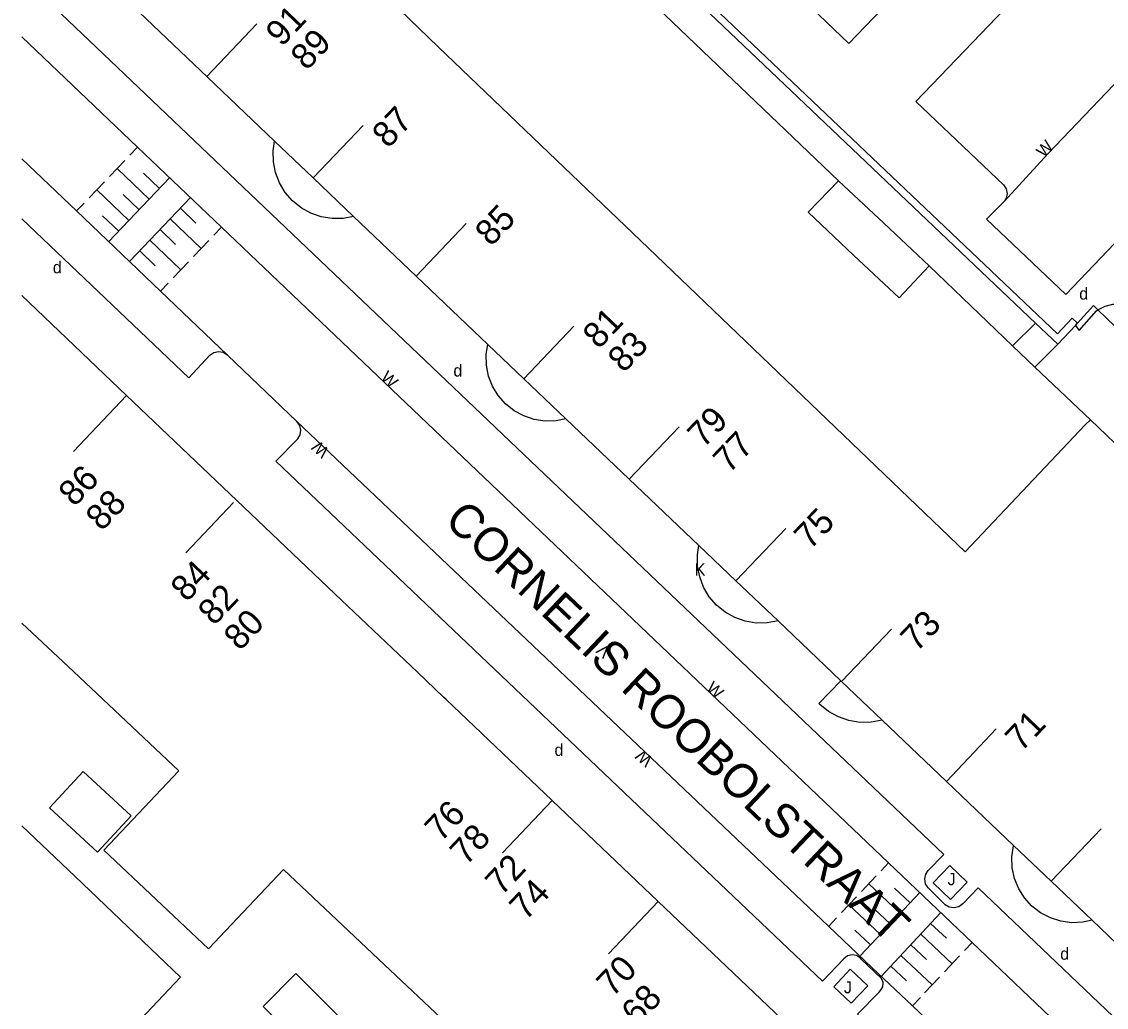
# Model space of a CAD drawing. Extents: x 134999 to 136502, y 457398 to 459002.
# Drawn here: x 135000 to 135044.97, y 458158.26 to 458199.12 of the extents above; entities that cross this region are included whole.
import ezdxf

# ---------------------------------------------------------------- set-up
doc = ezdxf.new("R2010")
doc.units = 0
for name, color, linetype in [('RI_DGTB_15', 7, 'Continuous'), ('RI_DGTB_2', 7, 'Continuous'), ('RI_DGTB_29', 7, 'Continuous'), ('RI_DGTB_30', 7, 'Continuous'), ('RI_DGTB_31', 7, 'Continuous'), ('RI_DGTB_36', 7, 'Continuous'), ('RI_DGTB_37', 7, 'Continuous'), ('RI_DGTB_4', 7, 'Continuous'), ('RI_DGTB_48', 7, 'Continuous'), ('RI_DGTB_53', 7, 'Continuous'), ('RI_DGTB_6', 7, 'Continuous'), ('RI_DGTB_7', 7, 'Continuous')]:
    doc.layers.add(name, color=color, linetype=linetype)

msp = doc.modelspace()

# ---------------------------------------------------------------- linework, layer by layer
at = {"layer": 'RI_DGTB_15'}
for p, q in [((135007.674, 458196.855), (135009.743, 458199.029)), ((135012.086, 458192.643), (135014.155, 458194.817)), ((135016.354, 458188.576), (135018.423, 458190.75)), ((135020.82, 458184.32), (135022.889, 458186.494)), ((135004.346, 458183.63), (135002.142, 458181.299)), ((135025.192, 458180.153), (135027.261, 458182.327)), ((135008.784, 458179.19), (135006.808, 458177.101)), ((135029.615, 458175.939), (135031.684, 458178.113)), ((135033.996, 458171.763), (135036.065, 458173.937)), ((135038.34, 458167.624), (135040.409, 458169.798)), ((135021.991, 458166.835), (135019.93, 458164.656)), ((135042.683, 458163.485), (135044.752, 458165.659)), ((135026.387, 458162.651), (135024.326, 458160.472))]:
    msp.add_line(p, q, dxfattribs=at)
at = {"layer": 'RI_DGTB_2'}
for p, q in [((135017.274, 458198.086), (135015.278, 458200)), ((135021.529, 458194.006), (135017.274, 458198.086)), ((135025.983, 458189.736), (135021.529, 458194.006)), ((135030.342, 458185.557), (135025.983, 458189.736)), ((135000, 458187.765), (135004.345, 458183.629)), ((135034.751, 458181.329), (135030.342, 458185.557)), ((135004.345, 458183.629), (135008.919, 458179.276)), ((135044.31, 458182.62), (135048.653, 458178.447)), ((135039.12, 458177.14), (135034.751, 458181.329)), ((135008.919, 458179.276), (135013.264, 458175.141)), ((135013.264, 458175.141), (135016.407, 458172.151)), ((135000, 458174.19), (135002.142, 458172.176)), ((135002.142, 458172.176), (135006.509, 458168.069)), ((135017.594, 458171.02), (135017.496, 458171.115)), ((135021.991, 458166.835), (135017.594, 458171.02)), ((135026.387, 458162.651), (135021.991, 458166.835)), ((135002.217, 458163.676), (135000, 458165.788)), ((135010.859, 458163.969), (135015.275, 458159.804)), ((135035.083, 458154.374), (135026.387, 458162.651))]:
    msp.add_line(p, q, dxfattribs=at)
for points in [[(135007.704, 458196.819), (135004.877, 458199.513)], [(135010.487, 458194.167), (135007.704, 458196.819)], [(135012.086, 458192.643), (135010.487, 458194.167)], [(135013.761, 458191.046), (135012.086, 458192.643)], [(135016.354, 458188.576), (135013.761, 458191.046)], [(135019.327, 458185.742), (135016.354, 458188.576)], [(135020.82, 458184.32), (135019.327, 458185.742)], [(135022.56, 458182.662), (135020.82, 458184.32)], [(135025.192, 458180.153), (135022.56, 458182.662)], [(135039.12, 458177.14), (135044.1, 458182.41), (135044.31, 458182.62)], [(135028.081, 458177.401), (135025.192, 458180.153)], [(135029.615, 458175.939), (135028.081, 458177.401)], [(135031.36, 458174.276), (135029.615, 458175.939)], [(135033.959, 458171.798), (135031.36, 458174.276)], [(135033.996, 458171.763), (135033.959, 458171.798)], [(135035.671, 458170.167), (135033.996, 458171.763)], [(135038.34, 458167.624), (135035.671, 458170.167)], [(135010.859, 458163.969), (135007.75, 458160.68), (135003.41, 458164.77), (135006.509, 458168.069)], [(135041.125, 458164.97), (135038.34, 458167.624)], [(135042.683, 458163.485), (135041.125, 458164.97)], [(135002.217, 458163.676), (135006.59, 458159.51), (135003.498, 458156.242)], [(135044.381, 458161.867), (135042.683, 458163.485)], [(135047.126, 458159.25), (135044.381, 458161.867)], [(135015.275, 458159.804), (135019.709, 458155.619), (135021.169, 458157.169)]]:
    msp.add_lwpolyline(points, dxfattribs=at)
at = {"layer": 'RI_DGTB_31'}
for p, q in [((135004.485, 458193.593), (135004.802, 458193.924)), ((135003.64, 458192.71), (135004.274, 458193.372)), ((135005.29, 458191.766), (135003.957, 458193.041)), ((135003.6, 458190), (135006.135, 458192.649)), ((135005.712, 458192.207), (135005.046, 458192.845)), ((135002.795, 458191.827), (135003.429, 458192.489)), ((135004.445, 458190.883), (135003.112, 458192.158)), ((135004.867, 458191.324), (135004.201, 458191.962)), ((135007.003, 458191.829), (135004.469, 458189.175)), ((135002.267, 458191.275), (135002.584, 458191.606)), ((135006.581, 458191.387), (135007.222, 458190.775)), ((135004.022, 458190.441), (135003.356, 458191.079)), ((135006.159, 458190.944), (135007.44, 458189.72)), ((135005.736, 458190.502), (135006.377, 458189.89)), ((135008.285, 458190.605), (135007.968, 458190.273)), ((135005.314, 458190.06), (135006.596, 458188.836)), ((135007.757, 458190.052), (135007.124, 458189.389)), ((135004.892, 458189.617), (135005.532, 458189.005)), ((135006.912, 458189.167), (135006.279, 458188.504)), ((135006.068, 458188.283), (135005.751, 458187.951)), ((135035.634, 458163.922), (135035.942, 458164.248)), ((135034.814, 458163.053), (135035.429, 458163.705)), ((135036.423, 458162.15), (135035.121, 458163.379)), ((135034.782, 458160.411), (135037.244, 458163.019)), ((135036.834, 458162.584), (135036.183, 458163.199)), ((135033.993, 458162.183), (135034.608, 458162.835)), ((135035.603, 458161.28), (135034.301, 458162.509)), ((135033.48, 458161.64), (135033.788, 458161.966)), ((135036.013, 458161.715), (135035.362, 458162.329)), ((135038.102, 458162.17), (135035.617, 458159.522)), ((135037.688, 458161.729), (135038.34, 458161.118)), ((135035.192, 458160.846), (135034.541, 458161.46)), ((135037.274, 458161.288), (135038.577, 458160.065)), ((135036.86, 458160.846), (135037.511, 458160.235)), ((135039.405, 458160.948), (135039.094, 458160.617)), ((135036.446, 458160.405), (135037.748, 458159.183)), ((135038.887, 458160.396), (135038.266, 458159.734)), ((135036.032, 458159.964), (135036.683, 458159.353)), ((135038.059, 458159.514), (135037.438, 458158.852)), ((135037.264, 458158.666), (135036.92, 458158.3))]:
    msp.add_line(p, q, dxfattribs=at)
for points in [[(135037.792, 458163.416), (135038.512, 458162.722), (135039.206, 458163.442), (135038.486, 458164.136), (135037.792, 458163.416)], [(135033.668, 458159.108), (135034.397, 458158.424), (135035.081, 458159.153), (135034.352, 458159.837), (135033.668, 458159.108)]]:
    msp.add_lwpolyline(points, dxfattribs=at)
at = {"layer": 'RI_DGTB_4'}
msp.add_line((135016.407, 458172.151), (135017.496, 458171.115), dxfattribs=at)
at = {"layer": 'RI_DGTB_48'}
msp.add_line((135042.005, 458184.805), (135044.31, 458182.62), dxfattribs=at)
msp.add_lwpolyline([(135043.689, 458186.532), (135043.84, 458186.32), (135044.56, 458187.13), (135044.622, 458187.175)], dxfattribs=at)
at = {"layer": 'RI_DGTB_53'}
for p, q in [((135026.046, 458200), (135033.87, 458192.53)), ((135042.041, 458186.621), (135027.96, 458200)), ((135037.63, 458189), (135041.08, 458185.69)), ((135041.08, 458185.69), (135042.041, 458186.621)), ((135042.96, 458185.748), (135042.041, 458186.621)), ((135042.96, 458185.748), (135043.689, 458186.532)), ((135043.689, 458186.532), (135043.78, 458186.63)), ((135041.08, 458185.69), (135042.005, 458184.805)), ((135042.005, 458184.805), (135042.96, 458185.748)), ((135008.54, 458185.29), (135008.521, 458185.308)), ((135008.54, 458185.29), (135011.41, 458182.54))]:
    msp.add_line(p, q, dxfattribs=at)
for points in [[(135067.192, 458134.661), (135067.19, 458134.673), (135067.231, 458134.87), (135067.344, 458135.035), (135068.24, 458135.97), (135039.66, 458163.21), (135039.02, 458162.55), (135038.858, 458162.427), (135038.661, 458162.376), (135038.459, 458162.403), (135038.29, 458162.5), (135037.58, 458163.21), (135037.473, 458163.382), (135037.44, 458163.583), (135037.487, 458163.78), (135037.59, 458163.93), (135038.23, 458164.59), (135001.056, 458200)], [(135028.393, 458200), (135042.948, 458186.177), (135043.561, 458186.834), (135043.78, 458186.63)], [(135032.424, 458200), (135034.3, 458198.22), (135036.011, 458200)], [(135041.095, 458200), (135037.08, 458195.81), (135040.71, 458192.36), (135040.821, 458192.196), (135040.86, 458192.001), (135040.819, 458191.807), (135040.743, 458191.685)], [(135054.883, 458200), (135049.37, 458194.19), (135043.29, 458187.81), (135040, 458190.93), (135040.72, 458191.66), (135040.743, 458191.685)], [(135048.629, 458200), (135042.55, 458193.64), (135040.743, 458191.685)], [(135000, 458198.5), (135004.802, 458193.924)], [(135004.802, 458193.924), (135008.285, 458190.605)], [(135002.267, 458191.275), (135000, 458193.438)], [(135005.751, 458187.951), (135002.267, 458191.275)], [(135000, 458190.945), (135006.93, 458184.36), (135007.8, 458185.3), (135007.966, 458185.413), (135008.163, 458185.454), (135008.36, 458185.415), (135008.521, 458185.308)], [(135008.285, 458190.605), (135035.942, 458164.248)], [(135008.521, 458185.308), (135005.751, 458187.951)], [(135043.78, 458186.63), (135044.44, 458187.35), (135044.622, 458187.175)], [(135044.622, 458187.175), (135044.92, 458187.331), (135045.245, 458187.412), (135045.581, 458187.414), (135045.908, 458187.337), (135046.208, 458187.185), (135046.341, 458187.084)], [(135044.622, 458187.175), (135059.26, 458173.12), (135058.45, 458172.29), (135058.96, 458171.84)], [(135008.54, 458185.29), (135008.527, 458185.304), (135008.521, 458185.308)], [(135064.523, 458131.819), (135064.507, 458131.822), (135064.317, 458131.777), (135064.16, 458131.66), (135063.28, 458130.72), (135034.66, 458157.97), (135035.55, 458158.89), (135035.614, 458158.948), (135035.703, 458159.105), (135035.716, 458159.286), (135035.651, 458159.455), (135034.81, 458160.26), (135034.781, 458160.292), (135034.62, 458160.399), (135034.431, 458160.433), (135034.243, 458160.387), (135034.09, 458160.27), (135033.2, 458159.34), (135010.54, 458180.9), (135011.446, 458181.826), (135011.55, 458181.995), (135011.58, 458182.191), (135011.531, 458182.383), (135011.41, 458182.54)], [(135011.41, 458182.54), (135033.458, 458161.617)], [(135035.942, 458164.248), (135039.405, 458160.948)], [(135033.458, 458161.617), (135035.269, 458159.898), (135036.935, 458158.316)], [(135039.405, 458160.948), (135067.075, 458134.579)], [(135036.935, 458158.316), (135064.629, 458132.012)]]:
    msp.add_lwpolyline(points, dxfattribs=at)
at = {"layer": 'RI_DGTB_6'}
for points in [[(135034.495, 458189.445), (135032.61, 458191.22), (135033.87, 458192.53)], [(135033.87, 458192.53), (135035.743, 458190.771)], [(135035.743, 458190.771), (135037.63, 458189)], [(135037.63, 458189), (135036.38, 458187.67), (135034.495, 458189.445)], [(135003.147, 458164.693), (135001.159, 458166.529), (135002.55, 458168.034), (135004.537, 458166.198), (135003.147, 458164.693)], [(135011.88, 458156.431), (135010.006, 458158.294), (135011.36, 458159.657), (135013.235, 458157.795)]]:
    msp.add_lwpolyline(points, dxfattribs=at)
at = {"layer": 'RI_DGTB_7'}
for points in [[(135013.761, 458191.046), (135013.329, 458190.964), (135012.87, 458190.958), (135012.416, 458191.031), (135011.982, 458191.182), (135011.581, 458191.405), (135011.225, 458191.695), (135010.924, 458192.042), (135010.688, 458192.436), (135010.524, 458192.865), (135010.436, 458193.315), (135010.428, 458193.775), (135010.487, 458194.167)], [(135022.56, 458182.662), (135022.154, 458182.578), (135021.699, 458182.565), (135021.249, 458182.631), (135020.817, 458182.776), (135020.418, 458182.993), (135020.062, 458183.278), (135019.762, 458183.619), (135019.525, 458184.009), (135019.361, 458184.433), (135019.273, 458184.88), (135019.265, 458185.335), (135019.327, 458185.742)], [(135031.36, 458174.276), (135030.909, 458174.192), (135030.45, 458174.187), (135029.996, 458174.262), (135029.563, 458174.415), (135029.163, 458174.64), (135028.808, 458174.931), (135028.508, 458175.279), (135028.274, 458175.674), (135028.111, 458176.104), (135028.025, 458176.555), (135028.019, 458177.014), (135028.081, 458177.401)], [(135033.05, 458170.85), (135033.959, 458171.798)], [(135035.671, 458170.167), (135035.217, 458170.08), (135034.755, 458170.073), (135034.297, 458170.146), (135033.86, 458170.296), (135033.454, 458170.519), (135033.093, 458170.808), (135033.05, 458170.85)], [(135044.381, 458161.867), (135043.995, 458161.781), (135043.539, 458161.762), (135043.087, 458161.823), (135042.653, 458161.961), (135042.249, 458162.173), (135041.889, 458162.452), (135041.582, 458162.79), (135041.34, 458163.176), (135041.168, 458163.598), (135041.073, 458164.044), (135041.057, 458164.5), (135041.12, 458164.951), (135041.125, 458164.97)]]:
    msp.add_lwpolyline(points, dxfattribs=at)

# ---------------------------------------------------------------- texts
at = {"layer": 'RI_DGTB_29'}
for rotation, p in [(359.9996, (135001.29, 458188.69)), (359.9997, (135043.85, 458187.6)), (359.9996, (135017.9, 458184.41)), (359.9996, (135022.09, 458168.68)), (359.9996, (135043.06, 458160.23))]:
    msp.add_text('d', height=0.5, rotation=rotation, dxfattribs=at).set_placement(p)
at = {"layer": 'RI_DGTB_30'}
for s, rotation, p in [('W', 46.7735, (135042.379, 458193.458)), ('W', 317.2901, (135014.848, 458184.316)), ('W', 137.3847, (135012.784, 458181.356)), ('K', 359.9996, (135027.9, 458176.16)), ('V', 138.3653, (135024.448, 458173.066)), ('W', 318.6517, (135028.353, 458171.432)), ('W', 139.5727, (135026.202, 458168.569))]:
    msp.add_text(s, height=0.5, rotation=rotation, dxfattribs=at).set_placement(p)
at = {"layer": 'RI_DGTB_31'}
for p in [(135038.39, 458163.32), (135034.09, 458158.84)]:
    msp.add_text('J', height=0.5, rotation=359.9996, dxfattribs=at).set_placement(p)
at = {"layer": 'RI_DGTB_36'}
for s, rotation, p in [('91', 46.4237, (135010.781, 458198.047)), ('89', 46.4237, (135011.818, 458197.063)), ('87', 46.4237, (135015.193, 458193.835)), ('85', 46.4158, (135019.461, 458189.768)), ('81', 46.4158, (135023.927, 458185.512)), ('83', 46.4237, (135024.964, 458184.528)), ('79', 46.4237, (135028.269, 458181.404)), ('77', 46.4158, (135029.336, 458180.36)), ('86', 46.611, (135002.192, 458178.974)), ('88', 46.611, (135003.321, 458177.964)), ('75', 46.4237, (135032.692, 458177.19)), ('84', 46.611, (135006.844, 458175.025)), ('82', 46.611, (135007.977, 458174.045)), ('80', 46.611, (135009.047, 458173.001)), ('73', 46.4237, (135037.103, 458172.954)), ('71', 46.4237, (135041.447, 458168.816)), ('76', 46.6026, (135017.382, 458165.076)), ('78', 46.6026, (135018.426, 458164.1)), ('72', 46.6026, (135019.893, 458162.843)), ('74', 46.6026, (135020.892, 458161.816)), ('70', 46.6026, (135024.5, 458158.643)), ('68', 46.6026, (135025.528, 458157.449))]:
    msp.add_text(s, height=1.054, rotation=rotation, dxfattribs=at).set_placement(p)
at = {"layer": 'RI_DGTB_37'}
msp.add_text('CORNELIS ROOBOLSTRAAT', height=1.39997, rotation=316.5345, dxfattribs=at).set_placement((135017.471, 458178.377))

doc.saveas('drawing.dxf')
